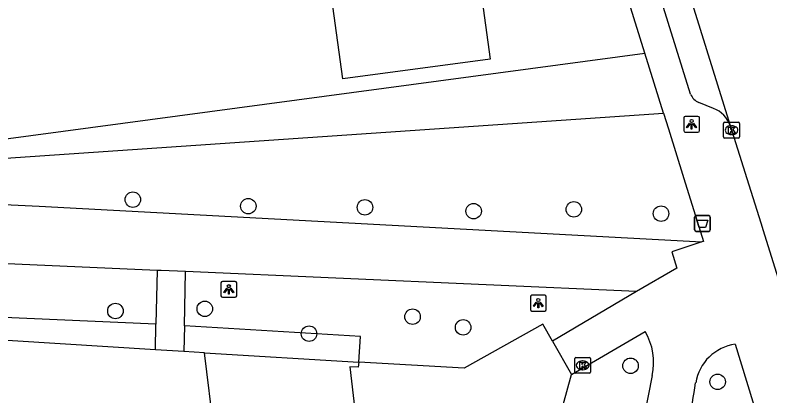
# Model space of a CAD drawing. Extents: x 163427 to 164190, y 380331 to 381641.
# Drawn here: x 163652.81 to 163700.44, y 380986.28 to 381010.31 of the extents above; entities that cross this region are included whole.
import ezdxf

# ---------------------------------------------------------------- set-up
doc = ezdxf.new("R2010")
doc.units = 0
for name, color, linetype in [('IMGEO_Afvalbak', 7, 'Continuous'), ('IMGEO_Boom', 7, 'Continuous'), ('IMGEO_Fietspad_gesloten', 7, 'Continuous'), ('IMGEO_Groenvoorziening', 7, 'Continuous'), ('IMGEO_Kolk', 7, 'Continuous'), ('IMGEO_Lichtpunt', 7, 'Continuous'), ('IMGEO_Pand', 7, 'Continuous'), ('IMGEO_Rijbaan_lokaal_open', 7, 'Continuous'), ('IMGEO_Voetpad_open', 7, 'Continuous')]:
    doc.layers.add(name, color=color, linetype=linetype)

msp = doc.modelspace()

# ---------------------------------------------------------------- linework, layer by layer
at = {"layer": 'IMGEO_Afvalbak'}
for p, q in [((163695.689, 380996.761), (163695.689, 380997.561)), ((163695.689, 380997.561), (163695.689, 380996.761)), ((163695.789, 380997.661), (163696.579, 380997.661)), ((163696.579, 380997.661), (163695.789, 380997.661)), ((163696.679, 380997.561), (163696.679, 380996.761)), ((163696.679, 380996.761), (163696.679, 380997.561)), ((163696.579, 380996.661), (163695.789, 380996.661)), ((163695.789, 380996.661), (163696.579, 380996.661))]:
    msp.add_line(p, q, dxfattribs=at)
msp.add_lwpolyline([(163695.832, 380997.375), (163696.536, 380997.375), (163696.387, 380996.905), (163695.981, 380996.905), (163695.832, 380997.375)], dxfattribs=at)
for centre, start, end in [((163695.789, 380997.561), 90, 180), ((163695.789, 380997.561), 90, 180), ((163696.579, 380997.561), 0, 90), ((163696.579, 380997.561), 360, 90), ((163695.789, 380996.761), 180, 270), ((163695.789, 380996.761), 180, 270), ((163696.579, 380996.761), 270, 0), ((163696.579, 380996.761), 270, 0)]:
    msp.add_arc(centre, 0.1, start, end, dxfattribs=at)
at = {"layer": 'IMGEO_Boom'}
for centre in [(163660.237, 380998.666), (163667.523, 380998.255), (163674.888, 380998.177), (163681.746, 380997.938), (163688.069, 380998.05), (163693.573, 380997.786), (163659.138, 380991.638), (163664.779, 380991.774), (163677.892, 380991.279), (163671.359, 380990.205), (163681.082, 380990.604), (163691.65, 380988.18), (163697.146, 380987.168)]:
    msp.add_circle(centre, 0.489, dxfattribs=at)
at = {"layer": 'IMGEO_Fietspad_gesloten'}
for points in [[(163619.246, 380999.933), (163619.492, 380999.921), (163654.334, 380998.262), (163696.15, 380996.012)], [(163661.772, 380994.204), (163623.431, 380995.908), (163619.25, 380995.306), (163617.259, 380994.533)], [(163696.15, 380996.012), (163694.251, 380995.378), (163694.565, 380994.346), (163692.034, 380992.86)], [(163663.557, 380994.125), (163662.025, 380994.193), (163661.772, 380994.204)], [(163692.034, 380992.86), (163663.557, 380994.125)]]:
    msp.add_lwpolyline(points, dxfattribs=at)
at = {"layer": 'IMGEO_Groenvoorziening'}
for points in [[(163633.697, 381000.898), (163646.569, 381001.751), (163692.559, 381007.908)], [(163633.697, 381000.898), (163633.749, 381000.012), (163693.735, 381004.13)], [(163661.696, 380990.813), (163633.423, 380992.055), (163633.385, 380990.42)], [(163674.496, 380988.405), (163674.597, 380990.029), (163663.493, 380990.707)], [(163686.717, 380989.739), (163686.118, 380990.811), (163681.152, 380988.022), (163674.496, 380988.405)], [(163661.66, 380989.193), (163652.643, 380989.752), (163634.371, 380990.377)], [(163664.769, 380989.001), (163663.462, 380989.082)], [(163683.611, 380971.935), (163687.932, 380987.632)]]:
    msp.add_lwpolyline(points, dxfattribs=at)
at = {"layer": 'IMGEO_Kolk'}
for p, q in [((163697.595, 381003.551), (163698.447, 381003.551)), ((163697.52, 381002.625), (163697.52, 381003.477)), ((163698.008, 381003.331), (163698.033, 381003.331)), ((163698.521, 381003.477), (163698.521, 381002.625)), ((163698.031, 381002.771), (163698.006, 381002.771)), ((163698.447, 381002.551), (163697.595, 381002.551)), ((163688.126, 380987.784), (163688.126, 380988.636)), ((163688.201, 380988.71), (163689.053, 380988.71)), ((163688.614, 380988.49), (163688.639, 380988.49)), ((163689.127, 380988.636), (163689.127, 380987.784)), ((163688.637, 380987.93), (163688.612, 380987.93)), ((163689.053, 380987.71), (163688.201, 380987.71))]:
    msp.add_line(p, q, dxfattribs=at)
for points in [[(163697.595, 381003.551), (163698.447, 381003.551)], [(163697.52, 381002.625), (163697.52, 381003.477)], [(163697.841, 381003.251), (163697.964, 381003.251), (163697.964, 381003.1), (163698.094, 381003.251), (163698.258, 381003.251), (163698.112, 381003.1), (163698.265, 381002.851), (163698.113, 381002.851), (163698.028, 381003.015), (163697.964, 381002.948), (163697.964, 381002.851), (163697.841, 381002.851), (163697.841, 381003.251)], [(163698.521, 381003.477), (163698.521, 381002.625)], [(163698.447, 381002.551), (163697.595, 381002.551)], [(163688.126, 380987.784), (163688.126, 380988.636)], [(163688.201, 380988.71), (163689.053, 380988.71)], [(163688.447, 380988.41), (163688.57, 380988.41), (163688.57, 380988.259), (163688.7, 380988.41), (163688.864, 380988.41), (163688.718, 380988.259), (163688.871, 380988.01), (163688.719, 380988.01), (163688.634, 380988.174), (163688.57, 380988.107), (163688.57, 380988.01), (163688.447, 380988.01), (163688.447, 380988.41)], [(163689.127, 380988.636), (163689.127, 380987.784)], [(163689.053, 380987.71), (163688.201, 380987.71)]]:
    msp.add_lwpolyline(points, dxfattribs=at)
for centre, start, end in [((163697.597, 381003.475), 91.552, 178.448), ((163697.597, 381003.475), 91.552, 178.448), ((163698.445, 381003.475), 1.552, 88.448), ((163698.445, 381003.475), 1.552, 88.448), ((163697.597, 381002.627), 181.552, 268.448), ((163697.597, 381002.627), 181.552, 268.448), ((163698.445, 381002.627), 271.552, 358.448), ((163698.445, 381002.627), 271.552, 358.448), ((163688.203, 380988.634), 91.552, 178.448), ((163688.203, 380988.634), 91.552, 178.448), ((163689.051, 380988.634), 1.552, 88.448), ((163689.051, 380988.634), 1.552, 88.448), ((163688.203, 380987.786), 181.552, 268.448), ((163688.203, 380987.786), 181.552, 268.448), ((163689.051, 380987.786), 271.552, 358.448), ((163689.051, 380987.786), 271.552, 358.448)]:
    msp.add_arc(centre, 0.0765, start, end, dxfattribs=at)
for centre, major_axis, ratio, start_param, end_param in [((163698.007, 381003.051), (-0.387, 0.002), 0.722429, 4.712389, 7.853982), ((163698.032, 381003.051), (-0.39, 0.002), 0.717154, 1.570796, 4.712389), ((163688.613, 380988.21), (-0.387, 0.002), 0.722429, 4.712389, 7.853982), ((163688.638, 380988.21), (-0.39, 0.002), 0.717154, 1.570796, 4.712389)]:
    msp.add_ellipse(centre, major_axis=major_axis, ratio=ratio, start_param=start_param, end_param=end_param, dxfattribs=at)
at = {"layer": 'IMGEO_Lichtpunt'}
for p, q in [((163695.003, 381003.828), (163695.003, 381003.021)), ((163695.003, 381003.828), (163695.003, 381003.021)), ((163695.905, 381003.923), (163695.097, 381003.923)), ((163695.905, 381003.923), (163695.097, 381003.923)), ((163695.999, 381003.021), (163695.999, 381003.828)), ((163695.999, 381003.021), (163695.999, 381003.828)), ((163695.097, 381002.927), (163695.905, 381002.927)), ((163695.097, 381002.927), (163695.905, 381002.927)), ((163665.796, 380993.406), (163665.796, 380992.599)), ((163665.796, 380993.406), (163665.796, 380992.599)), ((163666.698, 380993.501), (163665.89, 380993.501)), ((163666.698, 380993.501), (163665.89, 380993.501)), ((163666.792, 380992.599), (163666.792, 380993.406)), ((163666.792, 380992.599), (163666.792, 380993.406)), ((163686.229, 380992.633), (163685.421, 380992.633)), ((163686.229, 380992.633), (163685.421, 380992.633)), ((163665.89, 380992.505), (163666.698, 380992.505)), ((163665.89, 380992.505), (163666.698, 380992.505)), ((163685.327, 380992.538), (163685.327, 380991.731)), ((163685.327, 380992.538), (163685.327, 380991.731)), ((163686.323, 380991.731), (163686.323, 380992.538)), ((163686.323, 380991.731), (163686.323, 380992.538)), ((163685.421, 380991.637), (163686.229, 380991.637)), ((163685.421, 380991.637), (163686.229, 380991.637))]:
    msp.add_line(p, q, dxfattribs=at)
for points in [[(163695.377, 381003.492), (163695.416, 381003.464), (163695.228, 381003.202), (163695.19, 381003.229), (163695.377, 381003.492)], [(163695.479, 381003.444), (163695.526, 381003.444), (163695.526, 381003.122), (163695.479, 381003.122), (163695.479, 381003.444)], [(163695.589, 381003.464), (163695.627, 381003.491), (163695.814, 381003.229), (163695.775, 381003.201), (163695.589, 381003.464)], [(163666.17, 380993.07), (163666.209, 380993.042), (163666.021, 380992.78), (163665.983, 380992.807), (163666.17, 380993.07)], [(163666.382, 380993.042), (163666.42, 380993.069), (163666.607, 380992.807), (163666.568, 380992.779), (163666.382, 380993.042)], [(163666.272, 380993.022), (163666.319, 380993.022), (163666.319, 380992.7), (163666.272, 380992.7), (163666.272, 380993.022)], [(163685.701, 380992.202), (163685.74, 380992.174), (163685.552, 380991.912), (163685.514, 380991.939), (163685.701, 380992.202)], [(163685.803, 380992.154), (163685.85, 380992.154), (163685.85, 380991.832), (163685.803, 380991.832), (163685.803, 380992.154)], [(163685.913, 380992.174), (163685.951, 380992.201), (163686.138, 380991.939), (163686.099, 380991.911), (163685.913, 380992.174)]]:
    msp.add_lwpolyline(points, dxfattribs=at)
for centre in [(163695.502, 381003.626), (163666.295, 380993.204), (163685.826, 380992.336)]:
    msp.add_circle(centre, 0.0994, dxfattribs=at)
for centre, start, end in [((163695.097, 381003.828), 90, 180), ((163695.097, 381003.828), 90, 180), ((163695.905, 381003.828), 0, 90), ((163695.905, 381003.828), 0, 90), ((163695.097, 381003.021), 180, 270), ((163695.097, 381003.021), 180, 270), ((163695.905, 381003.021), 270, 0), ((163695.905, 381003.021), 270, 360), ((163665.89, 380993.406), 90, 180), ((163665.89, 380993.406), 90, 180), ((163666.698, 380993.406), 0, 90), ((163666.698, 380993.406), 0, 90), ((163665.89, 380992.599), 180, 270), ((163665.89, 380992.599), 180, 270), ((163666.698, 380992.599), 270, 0), ((163666.698, 380992.599), 270, 360), ((163685.421, 380992.538), 90, 180), ((163685.421, 380992.538), 90, 180), ((163686.229, 380992.538), 0, 90), ((163686.229, 380992.538), 0, 90), ((163685.421, 380991.731), 180, 270), ((163685.421, 380991.731), 180, 270), ((163686.229, 380991.731), 270, 0), ((163686.229, 380991.731), 270, 360)]:
    msp.add_arc(centre, 0.0946, start, end, dxfattribs=at)
at = {"layer": 'IMGEO_Pand'}
for points in [[(163682.207, 381011.84), (163682.788, 381007.541), (163673.482, 381006.285), (163672.864, 381010.873), (163673.651, 381010.98), (163673.189, 381014.404)], [(163667.204, 380976.071), (163666.496, 380981.987), (163665.621, 380981.882), (163665.363, 380984.037), (163664.769, 380989.001)], [(163664.769, 380989.001), (163674.496, 380988.405)], [(163674.496, 380988.405), (163674.451, 380988.088), (163673.922, 380988.118), (163674.51, 380983.233), (163678.317, 380983.691), (163679.055, 380977.525)]]:
    msp.add_lwpolyline(points, dxfattribs=at)
at = {"layer": 'IMGEO_Rijbaan_lokaal_open'}
for points in [[(163666.463, 381104.446), (163697.932, 381003.337)], [(163697.932, 381003.337), (163698.985, 381000), (163699.868, 380997.203), (163700.021, 380996.72), (163702.182, 380989.782), (163702.796, 380987.787)]]:
    msp.add_lwpolyline(points, dxfattribs=at)
at = {"layer": 'IMGEO_Voetpad_open'}
for points in [[(163692.559, 381007.908), (163662.718, 381103.781)], [(163695.441, 381005.322), (163691.21, 381018.912), (163689.196, 381025.38), (163685.923, 381035.891), (163683.903, 381042.378), (163680.63, 381052.891), (163678.617, 381059.355), (163675.341, 381069.878), (163673.323, 381076.358), (163669.956, 381087.172), (163667.938, 381093.654), (163665.558, 381101.299)], [(163693.735, 381004.13), (163692.559, 381007.908)], [(163696.892, 381004.419), (163695.965, 381004.79)], [(163693.735, 381004.13), (163694.045, 381003.135), (163695.021, 381000), (163696.258, 380996.026), (163696.15, 380996.012)], [(163661.772, 380994.204), (163661.696, 380990.813)], [(163663.493, 380990.707), (163663.557, 380994.125)], [(163692.034, 380992.86), (163686.717, 380989.739)], [(163661.66, 380989.193), (163661.696, 380990.813)], [(163663.493, 380990.707), (163663.462, 380989.082)], [(163687.932, 380987.632), (163692.566, 380990.347)], [(163686.717, 380989.739), (163687.932, 380987.632)], [(163698.261, 380989.541), (163700.884, 380980.954)], [(163663.462, 380989.082), (163661.66, 380989.193)], [(163693.012, 380987.568), (163692.508, 380985.002), (163691.306, 380980.82), (163690.17, 380977.364), (163689.041, 380973.927)]]:
    msp.add_lwpolyline(points, dxfattribs=at)
for centre, radius, start, end in [((163696.332, 381005.676), 0.959, 201.6538, 247.4781), ((163696.267, 381002.777), 1.757, 18.5813, 69.1509), ((163689.293, 380988.396), 3.81, 347.4441, 30.7911), ((163698.663, 380986.624), 2.944, 97.8426, 170.5794), ((163655.337, 380993.074), 40.859, 344.5569, 351.6011)]:
    msp.add_arc(centre, radius, start, end, dxfattribs=at)

doc.saveas('drawing.dxf')
